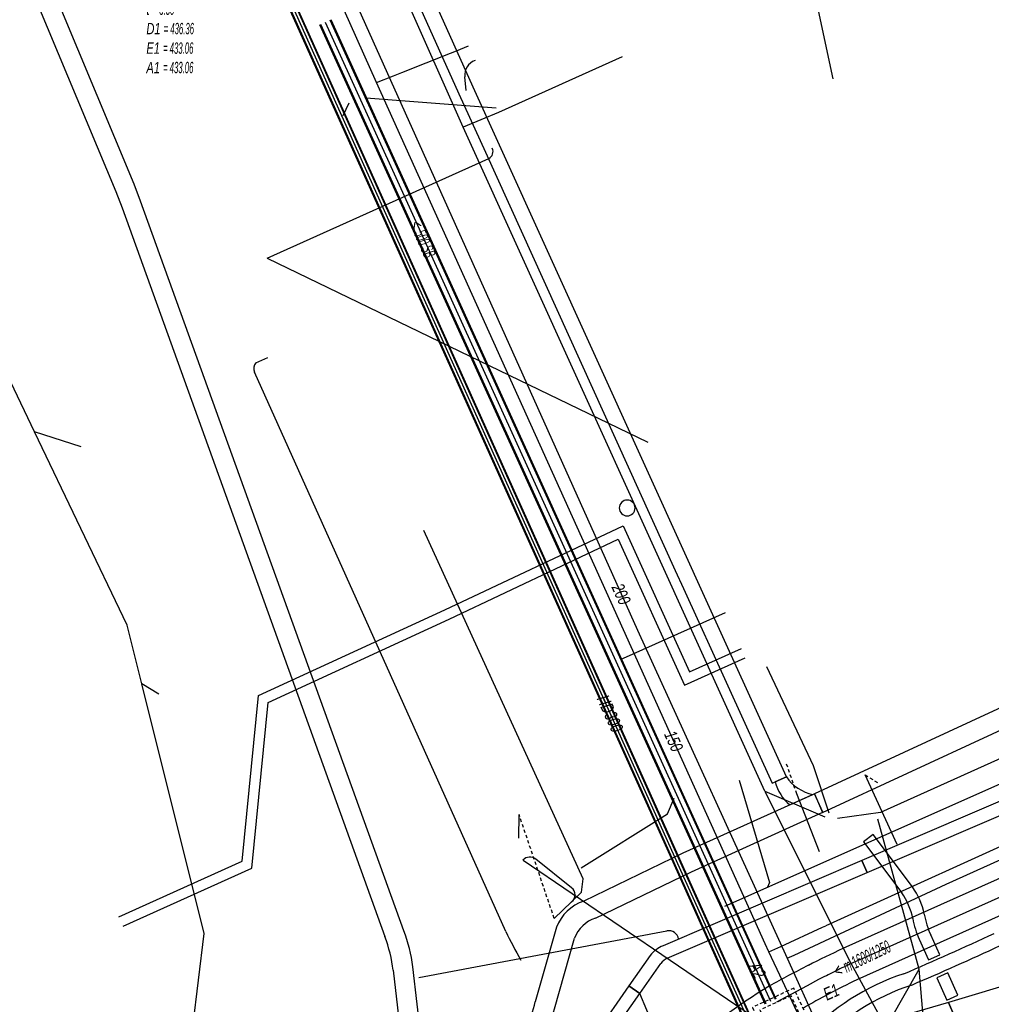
# Model space of a CAD drawing. Header units: metres. Extents: x 2695563 to 2696938, y 1260544 to 1262032.
# Tile 296 of 303: x 2696448 to 2696491, y 1261835 to 1261878. Entities that reach past the tile are written whole.
import ezdxf

# ---------------------------------------------------------------- set-up
doc = ezdxf.new("R2010")
doc.units = ezdxf.units.M
doc.linetypes.add('AUSGEZOGEN', pattern=[0])
doc.linetypes.add('STRICHLINIE2_S3', pattern=[0.25, 0.15, -0.1])
for name, color, linetype in [('AW_LK_ Haltung Text', 7, 'AUSGEZOGEN'), ('AW_LK_Ein-Auslauftext', 24, 'AUSGEZOGEN'), ('AW_LK_Haltung', 24, 'AUSGEZOGEN'), ('AW_LK_Normschacht Text', 24, 'AUSGEZOGEN'), ('AW_LK_Spezialbauwerk Detailpolygon', 24, 'AUSGEZOGEN'), ('AW_LK_Trasselinie', 24, 'AUSGEZOGEN'), ('EW_LK_Bauwerk_FL_Linie_Punkt', 1, 'AUSGEZOGEN'), ('EW_LK_Trasseabs', 1, 'AUSGEZOGEN'), ('EW_LK_Trasserand', 1, 'AUSGEZOGEN'), ('FM_LK_SW_TRASSEKANTE', 94, 'AUSGEZOGEN'), ('FW_LK_Bauwerk_Linie', 200, 'AUSGEZOGEN'), ('FW_LK_Leitung', 200, 'AUSGEZOGEN'), ('GA_LK_Leitung', 32, 'AUSGEZOGEN'), ('GA_LK_Leitung_Text', 32, 'AUSGEZOGEN'), ('WA_LK_Leitung', 171, 'AUSGEZOGEN'), ('WA_LK_Leitung_Text', 171, 'AUSGEZOGEN')]:
    doc.layers.add(name, color=color, linetype=linetype)
doc.styles.add('ARIAL', font='arial.ttf')
pattern_1 = [(0, (2708005, 1273150), (6075, 6075), [6075, -6075]), (90, (2708005, 1273150), (-6075, 6075), [6075, -6075])]

# ---------------------------------------------------------------- blocks, each defined once
blk = doc.blocks.new('COMPLEXOBJECT_1552')
at = {"layer": 'AW_LK_Haltung', "color": 24, "linetype": 'AUSGEZOGEN', "transparency": 33554687}
for points in [[(6497.45, 11842.578), (6485.423, 11837.206), (6483.92, 11836.535)], [(6482.54, 11835.851), (6482.031, 11835.582), (6481.526, 11835.306), (6480.672, 11834.847)]]:
    blk.add_lwpolyline(points, dxfattribs=at)
for centre, radius, start, end in [((6499.604, 11803.304), 36.746, 115.2659, 116.4668), ((6499.549, 11803.125), 36.882, 116.2663, 117.4627)]:
    blk.add_arc(centre, radius, start, end, dxfattribs=at)
blk = doc.blocks.new('COMPLEXOBJECT_1589')
at = {"layer": 'FW_LK_Bauwerk_Linie', "color": 200, "linetype": 'AUSGEZOGEN', "transparency": 33554687}
for start, end in [(90, 270), (270, 90)]:
    blk.add_arc((6474.064, 11856.738), 0.35, start, end, dxfattribs=at)
blk = doc.blocks.new('COMPLEXOBJECT_1675')
at = {"layer": 'EW_LK_Trasserand', "color": 1, "linetype": 'AUSGEZOGEN', "transparency": 33554687}
blk.add_line((6475.839, 11836.797), (6484.691, 11840.596), dxfattribs=at)
for points in [[(6484.691, 11840.596), (6484.458, 11841.132), (6475.657, 11837.353)], [(6475.078, 11836.921), (6474.142, 11835.576), (6474.622, 11835.242), (6475.547, 11836.572)]]:
    blk.add_lwpolyline(points, dxfattribs=at)
for centre, radius, start, end in [((6476.161, 11836.074), 1.375, 111.4938, 141.9605), ((6476.121, 11836.129), 0.725, 112.8945, 142.3374)]:
    blk.add_arc(centre, radius, start, end, dxfattribs=at)
blk = doc.blocks.new('COMPLEXOBJECT_1716')
at = {"layer": 'EW_LK_Trasserand', "color": 1, "linetype": 'AUSGEZOGEN', "transparency": 33554687}
blk.add_line((6488.718, 11833.833), (6491.928, 11834.819), dxfattribs=at)
for points in [[(6493.88, 11835.535), (6499.624, 11838.098), (6499.184, 11839.07), (6493.481, 11836.518)], [(6491.588, 11835.823), (6488.297, 11834.841), (6488.718, 11833.833)]]:
    blk.add_lwpolyline(points, dxfattribs=at)
for centre, radius, start, end in [((6486.588, 11852.368), 17.284, 286.8161, 293.5046), ((6486.842, 11851.704), 17.634, 286.7635, 293.5229)]:
    blk.add_arc(centre, radius, start, end, dxfattribs=at)
blk = doc.blocks.new('COMPLEXOBJECT_1719')
at = {"layer": 'EW_LK_Trasserand', "color": 1, "linetype": 'AUSGEZOGEN', "transparency": 33554687}
blk.add_line((6468.862, 11816.402), (6475.739, 11827.843), dxfattribs=at)
for points in [[(6481.427, 11832.107), (6488.567, 11834.193), (6488.297, 11834.841), (6481.108, 11832.744)], [(6475.21, 11828.321), (6468.232, 11816.712), (6468.862, 11816.402)]]:
    blk.add_lwpolyline(points, dxfattribs=at)
for centre, radius, start, end in [((6484.012, 11822.728), 10.428, 106.1668, 147.5667), ((6484.23, 11822.442), 10.064, 106.1741, 147.5399)]:
    blk.add_arc(centre, radius, start, end, dxfattribs=at)
blk = doc.blocks.new('COMPLEXOBJECT_1720')
at = {"layer": 'EW_LK_Trasserand', "color": 1, "linetype": 'AUSGEZOGEN', "transparency": 33554687}
blk.add_line((6487.902, 11836.953), (6487.503, 11837.83), dxfattribs=at)
for points in [[(6486.693, 11839.957), (6484.954, 11842.279), (6484.523, 11841.953), (6486.221, 11839.689)], [(6486.998, 11837.636), (6487.411, 11836.729), (6487.902, 11836.953)]]:
    blk.add_lwpolyline(points, dxfattribs=at)
for centre, radius, start, end in [((6484.246, 11838.184), 3.022, 10.7158, 35.921), ((6483.913, 11838.022), 2.847, 10.8438, 35.8343), ((6491.209, 11839.498), 4.064, 190.6697, 204.2377), ((6490.689, 11839.299), 4.048, 190.549, 204.2581)]:
    blk.add_arc(centre, radius, start, end, dxfattribs=at)
blk = doc.blocks.new('COMPLEXOBJECT_1721')
at = {"layer": 'EW_LK_Trasserand', "color": 1, "linetype": 'AUSGEZOGEN', "transparency": 33554687}
for points in [[(6435.171, 11908.324), (6442.359, 11892.422), (6451.411, 11870.75), (6451.69, 11870.022), (6463.333, 11837.756)], [(6464.177, 11838.01), (6452.515, 11870.329), (6452.228, 11871.077), (6443.166, 11892.772), (6436.419, 11907.701)], [(6463.696, 11836.264), (6464.84, 11826.395), (6465.714, 11826.496), (6464.564, 11836.419)]]:
    blk.add_lwpolyline(points, dxfattribs=at)
for centre, radius, start, end in [((6457.893, 11835.639), 6.717, 6.6704, 20.6722), ((6457.42, 11835.527), 6.32, 6.6962, 20.6523)]:
    blk.add_arc(centre, radius, start, end, dxfattribs=at)
blk = doc.blocks.new('COMPLEXOBJECT_1')
at = {"layer": 'EW_LK_Trasserand', "lineweight": 18, "transparency": 33554687}
h = blk.add_hatch(dxfattribs=at)
h.set_pattern_fill('MUSTER', color=1, scale=6075, style=0, pattern_type=2)
h.set_pattern_definition([(0, (12150, 12150), (6075, 6075), [6075, -6075]), (90, (12150, 12150), (-6075, 6075), [6075, -6075])])
h.paths.add_polyline_path([(626.871, 821.092), (652.353, 845.592), (652.047, 845.474), (651.741, 845.353), (651.435, 845.231), (651.13, 845.106), (650.827, 844.98), (650.523, 844.851), (650.221, 844.721), (649.92, 844.588), (649.619, 844.454), (649.319, 844.318), (649.021, 844.179), (648.723, 844.039), (648.426, 843.897), (648.13, 843.753), (647.834, 843.607), (647.54, 843.459), (647.247, 843.309), (646.955, 843.158), (646.664, 843.004), (646.374, 842.849), (646.084, 842.691), (645.796, 842.532), (645.509, 842.371), (645.223, 842.208), (644.938, 842.043), (644.663, 841.895), (644.388, 841.747), (644.113, 841.6), (643.837, 841.454), (643.562, 841.308), (643.285, 841.163), (643.009, 841.018), (642.732, 840.874), (642.455, 840.73), (642.178, 840.587), (641.9, 840.444), (641.622, 840.302), (641.344, 840.161), (641.066, 840.02), (640.787, 839.879), (640.508, 839.739), (640.229, 839.6), (639.949, 839.461), (639.669, 839.323), (639.389, 839.186), (639.109, 839.049), (638.828, 838.912), (638.547, 838.776), (638.266, 838.641), (637.984, 838.506), (637.703, 838.372), (637.421, 838.238), (637.138, 838.105), (636.856, 837.972), (636.573, 837.84), (636.29, 837.709), (636.161, 837.65), (636.033, 837.59), (635.904, 837.531), (635.775, 837.472), (635.646, 837.413), (635.517, 837.354), (635.388, 837.296), (635.259, 837.237), (635.13, 837.179), (635.001, 837.12), (634.871, 837.062), (634.742, 837.004), (634.613, 836.946), (634.484, 836.888), (634.354, 836.83), (634.225, 836.772), (634.095, 836.715), (633.966, 836.657), (633.836, 836.6), (633.706, 836.543), (633.577, 836.485), (633.447, 836.428), (633.317, 836.371), (633.187, 836.315), (633.057, 836.258), (632.927, 836.201), (632.797, 836.145), (632.667, 836.088), (632.537, 836.032), (632.407, 835.976), (632.277, 835.92), (631.959, 835.809), (631.645, 835.688), (631.334, 835.557), (631.028, 835.415), (630.727, 835.265), (630.431, 835.104), (630.14, 834.934), (629.855, 834.755), (629.575, 834.567), (629.302, 834.37), (629.035, 834.165), (628.775, 833.951), (628.522, 833.728), (628.276, 833.498), (628.037, 833.26), (627.807, 833.014), (627.584, 832.761), (627.37, 832.502), (627.164, 832.235), (626.966, 831.962), (626.778, 831.683), (626.598, 831.398), (626.428, 831.107), (626.267, 830.811), (626.116, 830.51), (625.975, 830.204), (625.843, 829.894), (625.722, 829.58), (625.61, 829.262), (625.509, 828.94), (625.418, 828.616), (625.354, 828.365), (625.296, 828.113), (625.245, 827.859), (625.199, 827.604), (625.16, 827.348), (625.127, 827.092), (625.101, 826.834), (625.08, 826.576), (625.066, 826.317), (625.058, 826.059), (625.057, 825.8), (625.062, 825.541), (625.073, 825.282), (625.091, 825.024), (625.115, 824.766), (625.145, 824.509), (625.181, 824.253), (625.224, 823.998), (625.273, 823.743), (625.328, 823.49), (625.389, 823.239), (625.456, 822.989), (625.53, 822.741), (625.609, 822.494), (625.695, 822.25), (625.786, 822.008), (625.883, 821.768), (625.986, 821.53), (626.095, 821.295), (626.21, 821.063), (626.33, 820.834)], flags=0)
blk = doc.blocks.new('COMPLEXOBJECT_1850')
at = {"layer": 'EW_LK_Trasserand', "color": 1, "linetype": 'AUSGEZOGEN', "transparency": 33554687}
for centre, radius, start, end in [((6420.879, 11988.27), 165.631, 293.2674, 294.78734), ((6489.612, 11826.134), 10.509, 108.3296, 165.2697)]:
    blk.add_arc(centre, radius, start, end, dxfattribs=at)
blk = doc.blocks.new('COMPLEXOBJECT_1851')
at = {"layer": 'EW_LK_Trasserand', "color": 1, "linetype": 'AUSGEZOGEN', "transparency": 33554687}
for p, q in [((6470.931, 11838.175), (6469.992, 11834.863)), ((6470.842, 11834.561), (6471.729, 11837.693))]:
    blk.add_line(p, q, dxfattribs=at)
for points in [[(6472.655, 11838.575), (6476.915, 11840.631), (6482.721, 11843.261), (6482.35, 11844.081), (6476.533, 11841.447), (6472.137, 11839.325)], [(6469.042, 11832.648), (6466.814, 11829.063), (6462.772, 11822.246), (6461.728, 11820.709), (6462.491, 11820.231)], [(6462.491, 11820.231), (6463.532, 11821.764), (6467.584, 11828.595), (6469.842, 11832.23)]]:
    blk.add_lwpolyline(points, dxfattribs=at)
for centre, radius, start, end in [((6472.768, 11837.456), 1.973, 108.6555, 158.6213), ((6473.14, 11837.139), 1.516, 108.6523, 158.5595), ((6462.273, 11836.862), 7.974, 328.0934, 345.4782), ((6462.66, 11836.691), 8.455, 328.1538, 345.4075)]:
    blk.add_arc(centre, radius, start, end, dxfattribs=at)
blk = doc.blocks.new('COMPLEXOBJECT_1852')
at = {"layer": 'EW_LK_Trasserand', "color": 1, "linetype": 'AUSGEZOGEN', "transparency": 33554687}
for p, q in [((6481.112, 11844.837), (6480.611, 11844.609)), ((6481.265, 11843.589), (6482.285, 11844.051))]:
    blk.add_line(p, q, dxfattribs=at)
for centre, radius, start, end in [((6482.66, 11845.879), 1.866, 213.949, 258.4007), ((6482.566, 11845.143), 2.027, 195.2772, 230.0569)]:
    blk.add_arc(centre, radius, start, end, dxfattribs=at)
blk = doc.blocks.new('COMPLEXOBJECT_2189')
at = {"layer": 'EW_LK_Trasseabs', "color": 1, "linetype": 'AUSGEZOGEN', "transparency": 33554687}
blk.add_line((6458.123, 11867.799), (6467.933, 11872.213), dxfattribs=at)
blk.add_arc((6467.784, 11872.517), 0.338, 296.1291, 26.0151, dxfattribs=at)
blk = doc.blocks.new('COMPLEXOBJECT_2192')
at = {"layer": 'EW_LK_Trasseabs', "color": 1, "linetype": 'AUSGEZOGEN', "transparency": 33554687}
blk.add_line((6470.831, 11838.56), (6471.596, 11839.296), dxfattribs=at)
blk.add_arc((6471.379, 11839.611), 0.382, 304.6393, 54.8124, dxfattribs=at)
blk = doc.blocks.new('COMPLEXOBJECT_2202')
at = {"layer": 'EW_LK_Trasseabs', "color": 1, "linetype": 'AUSGEZOGEN', "transparency": 33554687}
blk.add_line((6466.926, 11875.225), (6466.867, 11875.827), dxfattribs=at)
blk.add_arc((6467.586, 11875.885), 0.722, 111.4014, 184.616, dxfattribs=at)
blk = doc.blocks.new('COMPLEXOBJECT_2280')
at = {"layer": 'EW_LK_Trasseabs', "color": 1, "linetype": 'AUSGEZOGEN', "transparency": 33554687}
for p, q in [((6457.616, 11863.16), (6458.144, 11863.401)), ((6468.681, 11837.988), (6457.562, 11862.756))]:
    blk.add_line(p, q, dxfattribs=at)
for centre, radius, start, end in [((6457.918, 11862.914), 0.39, 140.8446, 203.929), ((6492.738, 11849.839), 26.817, 206.2259, 209.2949)]:
    blk.add_arc(centre, radius, start, end, dxfattribs=at)
blk = doc.blocks.new('COMPLEXOBJECT_2821')
at = {"layer": 'EW_LK_Trasserand', "color": 1, "linetype": 'AUSGEZOGEN', "transparency": 33554687}
for centre, radius, start, end in [((6429.784, 11968.483), 144.533, 293.17395, 294.87318), ((6489.842, 11826.021), 10.105, 108.3512, 165.2593)]:
    blk.add_arc(centre, radius, start, end, dxfattribs=at)

msp = doc.modelspace()

# ---------------------------------------------------------------- hatches: boundary and pattern name
at = {"layer": 'EW_LK_Trasserand', "lineweight": 18, "transparency": 33554687}
h = msp.add_hatch(dxfattribs=at)
h.set_pattern_fill('MUSTER', color=1, scale=6075, style=0, pattern_type=2)
h.set_pattern_definition(pattern_1)
h.paths.add_polyline_path([(2696436.141, 1261908.134), (2696443.329, 1261892.232), (2696452.381, 1261870.56), (2696452.66, 1261869.832), (2696464.303, 1261837.566), (2696464.32, 1261837.519), (2696464.337, 1261837.473), (2696464.354, 1261837.426), (2696464.37, 1261837.379), (2696464.386, 1261837.332), (2696464.401, 1261837.285), (2696464.417, 1261837.238), (2696464.431, 1261837.19), (2696464.446, 1261837.143), (2696464.46, 1261837.095), (2696464.473, 1261837.047), (2696464.487, 1261836.999), (2696464.499, 1261836.951), (2696464.512, 1261836.903), (2696464.524, 1261836.855), (2696464.536, 1261836.807), (2696464.547, 1261836.759), (2696464.558, 1261836.71), (2696464.569, 1261836.662), (2696464.579, 1261836.613), (2696464.589, 1261836.564), (2696464.598, 1261836.516), (2696464.607, 1261836.467), (2696464.616, 1261836.418), (2696464.624, 1261836.369), (2696464.632, 1261836.32), (2696464.64, 1261836.271), (2696464.647, 1261836.222), (2696464.654, 1261836.173), (2696464.66, 1261836.123), (2696464.666, 1261836.074), (2696465.81, 1261826.205), (2696466.684, 1261826.306), (2696465.534, 1261836.229), (2696465.528, 1261836.282), (2696465.521, 1261836.334), (2696465.514, 1261836.387), (2696465.506, 1261836.439), (2696465.498, 1261836.491), (2696465.49, 1261836.544), (2696465.481, 1261836.596), (2696465.472, 1261836.648), (2696465.462, 1261836.7), (2696465.452, 1261836.752), (2696465.441, 1261836.804), (2696465.43, 1261836.856), (2696465.419, 1261836.907), (2696465.407, 1261836.959), (2696465.395, 1261837.011), (2696465.383, 1261837.062), (2696465.37, 1261837.113), (2696465.357, 1261837.165), (2696465.343, 1261837.216), (2696465.329, 1261837.267), (2696465.314, 1261837.318), (2696465.299, 1261837.369), (2696465.284, 1261837.419), (2696465.268, 1261837.47), (2696465.252, 1261837.52), (2696465.236, 1261837.571), (2696465.219, 1261837.621), (2696465.201, 1261837.671), (2696465.184, 1261837.721), (2696465.165, 1261837.77), (2696465.147, 1261837.82), (2696453.485, 1261870.139), (2696453.198, 1261870.887), (2696444.136, 1261892.582), (2696437.389, 1261907.511)], flags=0)
h = msp.add_hatch(dxfattribs=at)
h.set_pattern_fill('MUSTER', color=1, scale=6075, style=0, pattern_type=2)
h.set_pattern_definition(pattern_1)
h.paths.add_polyline_path([(2696482.082, 1261844.647), (2696478.157, 1261853.275), (2696477.803, 1261854.054), (2696469.381, 1261872.61), (2696468.215, 1261875.179), (2696462.811, 1261887.204), (2696456.824, 1261900.422), (2696456.633, 1261900.842), (2696455.996, 1261900.554), (2696456.229, 1261900.038), (2696462.173, 1261886.916), (2696467.577, 1261874.891), (2696468.75, 1261872.306), (2696477.161, 1261853.777), (2696477.52, 1261852.985), (2696481.445, 1261844.357)], flags=0)
h = msp.add_hatch(dxfattribs=at)
h.set_pattern_fill('MUSTER', color=1, scale=6075, style=0, pattern_type=2)
h.set_pattern_definition(pattern_1)
h.paths.add_polyline_path([(2696483.685, 1261843.068), (2696498.734, 1261850.025), (2696498.356, 1261850.841), (2696483.325, 1261843.893)], flags=0)
h = msp.add_hatch(dxfattribs=at)
h.set_pattern_fill('MUSTER', color=1, scale=6075, style=0, pattern_type=2)
h.set_pattern_definition(pattern_1)
h.paths.add_polyline_path([(2696501.115, 1261847.033), (2696500.884, 1261847.57), (2696485.428, 1261840.942), (2696485.661, 1261840.406)], flags=0)
h = msp.add_hatch(dxfattribs=at)
h.set_pattern_fill('MUSTER', color=1, scale=6075, style=0, pattern_type=2)
h.set_pattern_definition(pattern_1)
h.paths.add_polyline_path([(2696483.255, 1261843.861), (2696483.209, 1261843.871), (2696483.164, 1261843.882), (2696483.119, 1261843.894), (2696483.074, 1261843.908), (2696483.03, 1261843.922), (2696482.986, 1261843.938), (2696482.942, 1261843.954), (2696482.899, 1261843.972), (2696482.856, 1261843.991), (2696482.814, 1261844.011), (2696482.772, 1261844.032), (2696482.731, 1261844.054), (2696482.69, 1261844.077), (2696482.65, 1261844.101), (2696482.611, 1261844.126), (2696482.572, 1261844.152), (2696482.534, 1261844.179), (2696482.496, 1261844.207), (2696482.46, 1261844.236), (2696482.424, 1261844.265), (2696482.388, 1261844.296), (2696482.354, 1261844.328), (2696482.32, 1261844.36), (2696482.287, 1261844.393), (2696482.255, 1261844.427), (2696482.224, 1261844.462), (2696482.194, 1261844.497), (2696482.165, 1261844.534), (2696482.136, 1261844.571), (2696482.109, 1261844.609), (2696482.082, 1261844.647), (2696481.581, 1261844.419), (2696481.592, 1261844.381), (2696481.603, 1261844.343), (2696481.616, 1261844.305), (2696481.629, 1261844.268), (2696481.643, 1261844.23), (2696481.657, 1261844.193), (2696481.672, 1261844.157), (2696481.688, 1261844.12), (2696481.705, 1261844.084), (2696481.722, 1261844.049), (2696481.74, 1261844.013), (2696481.759, 1261843.978), (2696481.779, 1261843.944), (2696481.799, 1261843.91), (2696481.819, 1261843.876), (2696481.841, 1261843.842), (2696481.863, 1261843.809), (2696481.886, 1261843.777), (2696481.909, 1261843.745), (2696481.933, 1261843.713), (2696481.957, 1261843.682), (2696481.983, 1261843.651), (2696482.008, 1261843.621), (2696482.035, 1261843.591), (2696482.062, 1261843.562), (2696482.089, 1261843.534), (2696482.117, 1261843.506), (2696482.146, 1261843.478), (2696482.175, 1261843.451), (2696482.205, 1261843.425), (2696482.235, 1261843.399)], flags=0)
h = msp.add_hatch(dxfattribs=at)
h.set_pattern_fill('MUSTER', color=1, scale=6075, style=0, pattern_type=2)
h.set_pattern_definition(pattern_1)
h.paths.add_polyline_path([(2696463.461, 1261820.041), (2696464.502, 1261821.574), (2696468.554, 1261828.405), (2696470.812, 1261832.04), (2696470.855, 1261832.11), (2696470.897, 1261832.18), (2696470.939, 1261832.251), (2696470.98, 1261832.322), (2696471.02, 1261832.394), (2696471.06, 1261832.466), (2696471.099, 1261832.538), (2696471.137, 1261832.611), (2696471.174, 1261832.684), (2696471.211, 1261832.758), (2696471.247, 1261832.831), (2696471.282, 1261832.906), (2696471.317, 1261832.98), (2696471.351, 1261833.055), (2696471.384, 1261833.13), (2696471.416, 1261833.206), (2696471.448, 1261833.281), (2696471.479, 1261833.357), (2696471.509, 1261833.434), (2696471.538, 1261833.511), (2696471.567, 1261833.587), (2696471.595, 1261833.665), (2696471.622, 1261833.742), (2696471.648, 1261833.82), (2696471.674, 1261833.898), (2696471.699, 1261833.976), (2696471.723, 1261834.055), (2696471.746, 1261834.133), (2696471.769, 1261834.212), (2696471.791, 1261834.292), (2696471.812, 1261834.371), (2696472.699, 1261837.503), (2696472.715, 1261837.542), (2696472.732, 1261837.581), (2696472.751, 1261837.62), (2696472.77, 1261837.658), (2696472.79, 1261837.695), (2696472.812, 1261837.732), (2696472.834, 1261837.768), (2696472.858, 1261837.804), (2696472.882, 1261837.838), (2696472.908, 1261837.872), (2696472.934, 1261837.906), (2696472.962, 1261837.939), (2696472.99, 1261837.97), (2696473.019, 1261838.001), (2696473.049, 1261838.032), (2696473.08, 1261838.061), (2696473.112, 1261838.09), (2696473.144, 1261838.117), (2696473.177, 1261838.144), (2696473.211, 1261838.17), (2696473.246, 1261838.194), (2696473.281, 1261838.218), (2696473.317, 1261838.241), (2696473.354, 1261838.263), (2696473.391, 1261838.283), (2696473.429, 1261838.303), (2696473.467, 1261838.322), (2696473.506, 1261838.339), (2696473.545, 1261838.356), (2696473.585, 1261838.371), (2696473.625, 1261838.385), (2696477.885, 1261840.441), (2696483.691, 1261843.071), (2696483.32, 1261843.891), (2696477.503, 1261841.257), (2696473.107, 1261839.135), (2696473.055, 1261839.117), (2696473.003, 1261839.097), (2696472.952, 1261839.075), (2696472.901, 1261839.052), (2696472.851, 1261839.028), (2696472.802, 1261839.002), (2696472.754, 1261838.975), (2696472.706, 1261838.947), (2696472.659, 1261838.917), (2696472.613, 1261838.886), (2696472.568, 1261838.854), (2696472.524, 1261838.821), (2696472.48, 1261838.786), (2696472.438, 1261838.75), (2696472.397, 1261838.713), (2696472.357, 1261838.674), (2696472.318, 1261838.635), (2696472.28, 1261838.594), (2696472.243, 1261838.553), (2696472.207, 1261838.51), (2696472.173, 1261838.467), (2696472.14, 1261838.422), (2696472.108, 1261838.377), (2696472.077, 1261838.331), (2696472.048, 1261838.283), (2696472.02, 1261838.235), (2696471.993, 1261838.187), (2696471.968, 1261838.137), (2696471.944, 1261838.087), (2696471.922, 1261838.036), (2696471.901, 1261837.985), (2696470.962, 1261834.673), (2696470.942, 1261834.598), (2696470.921, 1261834.522), (2696470.9, 1261834.447), (2696470.878, 1261834.372), (2696470.855, 1261834.298), (2696470.831, 1261834.223), (2696470.807, 1261834.149), (2696470.782, 1261834.075), (2696470.756, 1261834.002), (2696470.73, 1261833.928), (2696470.702, 1261833.855), (2696470.675, 1261833.782), (2696470.646, 1261833.71), (2696470.617, 1261833.637), (2696470.586, 1261833.565), (2696470.556, 1261833.494), (2696470.524, 1261833.422), (2696470.492, 1261833.351), (2696470.459, 1261833.28), (2696470.426, 1261833.21), (2696470.391, 1261833.14), (2696470.357, 1261833.07), (2696470.321, 1261833), (2696470.285, 1261832.931), (2696470.248, 1261832.863), (2696470.21, 1261832.794), (2696470.172, 1261832.726), (2696470.133, 1261832.659), (2696470.093, 1261832.591), (2696470.053, 1261832.524), (2696470.012, 1261832.458), (2696467.784, 1261828.873), (2696463.742, 1261822.056), (2696462.698, 1261820.519)], flags=0)
h = msp.add_hatch(dxfattribs=at)
h.set_pattern_fill('MUSTER', color=1, scale=6075, style=0, pattern_type=2)
h.set_pattern_definition(pattern_1)
h.paths.add_polyline_path([(2696488.872, 1261836.763), (2696488.473, 1261837.64), (2696488.46, 1261837.668), (2696488.448, 1261837.697), (2696488.436, 1261837.725), (2696488.424, 1261837.754), (2696488.412, 1261837.783), (2696488.4, 1261837.812), (2696488.389, 1261837.84), (2696488.378, 1261837.869), (2696488.367, 1261837.899), (2696488.356, 1261837.928), (2696488.346, 1261837.957), (2696488.336, 1261837.986), (2696488.326, 1261838.016), (2696488.316, 1261838.045), (2696488.307, 1261838.075), (2696488.297, 1261838.104), (2696488.288, 1261838.134), (2696488.279, 1261838.164), (2696488.271, 1261838.194), (2696488.262, 1261838.223), (2696488.254, 1261838.253), (2696488.246, 1261838.283), (2696488.238, 1261838.313), (2696488.231, 1261838.344), (2696488.224, 1261838.374), (2696488.217, 1261838.404), (2696488.21, 1261838.434), (2696488.203, 1261838.465), (2696488.197, 1261838.495), (2696488.191, 1261838.526), (2696488.185, 1261838.556), (2696488.177, 1261838.598), (2696488.168, 1261838.64), (2696488.158, 1261838.682), (2696488.148, 1261838.724), (2696488.138, 1261838.765), (2696488.126, 1261838.806), (2696488.115, 1261838.848), (2696488.102, 1261838.889), (2696488.089, 1261838.93), (2696488.076, 1261838.97), (2696488.062, 1261839.011), (2696488.047, 1261839.051), (2696488.032, 1261839.091), (2696488.016, 1261839.131), (2696487.999, 1261839.171), (2696487.982, 1261839.21), (2696487.965, 1261839.249), (2696487.947, 1261839.288), (2696487.928, 1261839.327), (2696487.909, 1261839.365), (2696487.889, 1261839.403), (2696487.869, 1261839.441), (2696487.848, 1261839.478), (2696487.827, 1261839.516), (2696487.805, 1261839.552), (2696487.783, 1261839.589), (2696487.76, 1261839.625), (2696487.736, 1261839.661), (2696487.712, 1261839.697), (2696487.688, 1261839.732), (2696487.663, 1261839.767), (2696485.924, 1261842.089), (2696485.493, 1261841.763), (2696487.191, 1261839.499), (2696487.214, 1261839.466), (2696487.237, 1261839.433), (2696487.259, 1261839.4), (2696487.281, 1261839.367), (2696487.302, 1261839.333), (2696487.323, 1261839.298), (2696487.344, 1261839.264), (2696487.364, 1261839.229), (2696487.383, 1261839.194), (2696487.402, 1261839.159), (2696487.42, 1261839.123), (2696487.438, 1261839.088), (2696487.456, 1261839.051), (2696487.473, 1261839.015), (2696487.489, 1261838.979), (2696487.505, 1261838.942), (2696487.52, 1261838.905), (2696487.535, 1261838.868), (2696487.549, 1261838.83), (2696487.563, 1261838.793), (2696487.576, 1261838.755), (2696487.589, 1261838.717), (2696487.601, 1261838.679), (2696487.613, 1261838.64), (2696487.624, 1261838.602), (2696487.634, 1261838.563), (2696487.644, 1261838.524), (2696487.654, 1261838.485), (2696487.663, 1261838.446), (2696487.671, 1261838.407), (2696487.679, 1261838.368), (2696487.685, 1261838.337), (2696487.691, 1261838.307), (2696487.697, 1261838.276), (2696487.704, 1261838.246), (2696487.711, 1261838.215), (2696487.718, 1261838.185), (2696487.725, 1261838.154), (2696487.732, 1261838.124), (2696487.74, 1261838.094), (2696487.748, 1261838.063), (2696487.756, 1261838.033), (2696487.765, 1261838.003), (2696487.773, 1261837.973), (2696487.782, 1261837.943), (2696487.791, 1261837.913), (2696487.801, 1261837.883), (2696487.81, 1261837.854), (2696487.82, 1261837.824), (2696487.83, 1261837.794), (2696487.84, 1261837.765), (2696487.851, 1261837.736), (2696487.861, 1261837.706), (2696487.872, 1261837.677), (2696487.884, 1261837.648), (2696487.895, 1261837.619), (2696487.907, 1261837.59), (2696487.918, 1261837.561), (2696487.93, 1261837.532), (2696487.943, 1261837.503), (2696487.955, 1261837.475), (2696487.968, 1261837.446), (2696488.381, 1261836.539)], flags=0)
h = msp.add_hatch(dxfattribs=at)
h.set_pattern_fill('MUSTER', color=1, scale=6075, style=0, pattern_type=2)
h.set_pattern_definition(pattern_1)
h.paths.add_polyline_path([(2696485.661, 1261840.406), (2696485.428, 1261840.942), (2696476.627, 1261837.163), (2696476.605, 1261837.154), (2696476.583, 1261837.145), (2696476.562, 1261837.135), (2696476.54, 1261837.125), (2696476.519, 1261837.115), (2696476.498, 1261837.104), (2696476.477, 1261837.093), (2696476.457, 1261837.082), (2696476.436, 1261837.07), (2696476.416, 1261837.058), (2696476.396, 1261837.046), (2696476.376, 1261837.033), (2696476.357, 1261837.02), (2696476.337, 1261837.006), (2696476.318, 1261836.993), (2696476.299, 1261836.979), (2696476.281, 1261836.964), (2696476.262, 1261836.949), (2696476.244, 1261836.934), (2696476.226, 1261836.919), (2696476.208, 1261836.903), (2696476.191, 1261836.887), (2696476.174, 1261836.871), (2696476.157, 1261836.855), (2696476.141, 1261836.838), (2696476.125, 1261836.821), (2696476.109, 1261836.803), (2696476.093, 1261836.786), (2696476.078, 1261836.768), (2696476.063, 1261836.749), (2696476.048, 1261836.731), (2696475.112, 1261835.386), (2696475.592, 1261835.052), (2696476.517, 1261836.382), (2696476.524, 1261836.391), (2696476.532, 1261836.401), (2696476.54, 1261836.41), (2696476.548, 1261836.419), (2696476.556, 1261836.428), (2696476.564, 1261836.437), (2696476.572, 1261836.445), (2696476.581, 1261836.454), (2696476.589, 1261836.462), (2696476.598, 1261836.471), (2696476.607, 1261836.479), (2696476.616, 1261836.487), (2696476.625, 1261836.495), (2696476.634, 1261836.502), (2696476.644, 1261836.51), (2696476.653, 1261836.517), (2696476.663, 1261836.524), (2696476.673, 1261836.531), (2696476.683, 1261836.538), (2696476.693, 1261836.545), (2696476.703, 1261836.551), (2696476.713, 1261836.558), (2696476.723, 1261836.564), (2696476.734, 1261836.57), (2696476.744, 1261836.576), (2696476.755, 1261836.581), (2696476.765, 1261836.587), (2696476.776, 1261836.592), (2696476.787, 1261836.597), (2696476.798, 1261836.602), (2696476.809, 1261836.607)], flags=0)
h = msp.add_hatch(dxfattribs=at)
h.set_pattern_fill('MUSTER', color=1, scale=6075, style=0, pattern_type=2)
h.set_pattern_definition(pattern_1)
h.paths.add_polyline_path([(2696489.688, 1261833.643), (2696492.898, 1261834.629), (2696492.962, 1261834.648), (2696493.026, 1261834.668), (2696493.09, 1261834.688), (2696493.154, 1261834.708), (2696493.218, 1261834.729), (2696493.282, 1261834.75), (2696493.346, 1261834.77), (2696493.41, 1261834.792), (2696493.473, 1261834.813), (2696493.537, 1261834.835), (2696493.6, 1261834.857), (2696493.664, 1261834.879), (2696493.727, 1261834.901), (2696493.79, 1261834.924), (2696493.853, 1261834.947), (2696493.916, 1261834.97), (2696493.979, 1261834.993), (2696494.042, 1261835.017), (2696494.105, 1261835.041), (2696494.167, 1261835.065), (2696494.23, 1261835.089), (2696494.292, 1261835.113), (2696494.355, 1261835.138), (2696494.417, 1261835.163), (2696494.479, 1261835.189), (2696494.541, 1261835.214), (2696494.603, 1261835.24), (2696494.665, 1261835.266), (2696494.727, 1261835.292), (2696494.788, 1261835.318), (2696494.85, 1261835.345), (2696500.594, 1261837.908), (2696500.154, 1261838.88), (2696494.451, 1261836.328), (2696494.391, 1261836.302), (2696494.331, 1261836.277), (2696494.272, 1261836.251), (2696494.211, 1261836.226), (2696494.151, 1261836.201), (2696494.091, 1261836.176), (2696494.031, 1261836.152), (2696493.97, 1261836.128), (2696493.91, 1261836.104), (2696493.849, 1261836.08), (2696493.789, 1261836.056), (2696493.728, 1261836.033), (2696493.667, 1261836.01), (2696493.606, 1261835.987), (2696493.545, 1261835.964), (2696493.484, 1261835.942), (2696493.423, 1261835.919), (2696493.362, 1261835.898), (2696493.3, 1261835.876), (2696493.239, 1261835.854), (2696493.177, 1261835.833), (2696493.116, 1261835.812), (2696493.054, 1261835.791), (2696492.992, 1261835.771), (2696492.931, 1261835.75), (2696492.869, 1261835.73), (2696492.807, 1261835.71), (2696492.745, 1261835.691), (2696492.682, 1261835.671), (2696492.62, 1261835.652), (2696492.558, 1261835.633), (2696489.267, 1261834.651)], flags=0)
h = msp.add_hatch(dxfattribs=at)
h.set_pattern_fill('MUSTER', color=1, scale=6075, style=0, pattern_type=2)
h.set_pattern_definition(pattern_1)
h.paths.add_polyline_path([(2696489.679, 1261834.98), (2696489.231, 1261835.968), (2696488.74, 1261835.745), (2696489.187, 1261834.757)], flags=0)
h = msp.add_hatch(dxfattribs=at)
h.set_pattern_fill('MUSTER', color=1, scale=6075, style=0, pattern_type=2)
h.set_pattern_definition(pattern_1)
h.paths.add_polyline_path([(2696475.112, 1261835.386), (2696473.675, 1261833.324), (2696472.013, 1261830.618), (2696472.515, 1261830.32), (2696474.164, 1261833.004), (2696475.592, 1261835.052)], flags=0)
h = msp.add_hatch(dxfattribs=at)
h.set_pattern_fill('MUSTER', color=1, scale=6075, style=0, pattern_type=2)
h.set_pattern_definition(pattern_1)
h.paths.add_polyline_path([(2696469.832, 1261816.212), (2696476.709, 1261827.653), (2696476.837, 1261827.849), (2696476.97, 1261828.043), (2696477.107, 1261828.233), (2696477.248, 1261828.419), (2696477.394, 1261828.603), (2696477.544, 1261828.783), (2696477.698, 1261828.96), (2696477.856, 1261829.132), (2696478.019, 1261829.302), (2696478.185, 1261829.467), (2696478.355, 1261829.628), (2696478.528, 1261829.786), (2696478.706, 1261829.939), (2696478.886, 1261830.088), (2696479.071, 1261830.233), (2696479.258, 1261830.374), (2696479.449, 1261830.51), (2696479.643, 1261830.642), (2696479.84, 1261830.769), (2696480.039, 1261830.891), (2696480.242, 1261831.009), (2696480.447, 1261831.122), (2696480.655, 1261831.23), (2696480.865, 1261831.334), (2696481.078, 1261831.432), (2696481.293, 1261831.526), (2696481.51, 1261831.614), (2696481.729, 1261831.698), (2696481.95, 1261831.776), (2696482.173, 1261831.849), (2696482.397, 1261831.917), (2696489.537, 1261834.003), (2696489.267, 1261834.651), (2696482.078, 1261832.554), (2696481.845, 1261832.484), (2696481.614, 1261832.408), (2696481.385, 1261832.327), (2696481.158, 1261832.24), (2696480.933, 1261832.148), (2696480.71, 1261832.051), (2696480.49, 1261831.949), (2696480.272, 1261831.842), (2696480.056, 1261831.73), (2696479.843, 1261831.612), (2696479.633, 1261831.49), (2696479.426, 1261831.363), (2696479.222, 1261831.231), (2696479.021, 1261831.095), (2696478.823, 1261830.953), (2696478.628, 1261830.808), (2696478.437, 1261830.657), (2696478.25, 1261830.503), (2696478.066, 1261830.343), (2696477.886, 1261830.18), (2696477.71, 1261830.013), (2696477.538, 1261829.841), (2696477.369, 1261829.666), (2696477.205, 1261829.486), (2696477.046, 1261829.303), (2696476.89, 1261829.117), (2696476.739, 1261828.926), (2696476.592, 1261828.732), (2696476.45, 1261828.535), (2696476.313, 1261828.335), (2696476.18, 1261828.131), (2696469.202, 1261816.522)], flags=0)

# ---------------------------------------------------------------- linework, layer by layer
at = {"layer": 'AW_LK_Haltung', "linetype": 'AUSGEZOGEN', "transparency": 33554687}
for p, q in [((2696481.598, 1261834.781), (2696461.883, 1261878.146)), ((2696481.617, 1261834.789), (2696461.902, 1261878.154)), ((2696481.635, 1261834.798), (2696461.92, 1261878.163)), ((2696481.143, 1261834.574), (2696461.428, 1261877.939)), ((2696481.161, 1261834.582), (2696461.446, 1261877.948)), ((2696481.18, 1261834.591), (2696461.465, 1261877.956))]:
    msp.add_line(p, q, dxfattribs=at)
at = {"layer": 'AW_LK_Haltung', "color": 255, "transparency": 33554687}
msp.add_line((2696481.389, 1261834.686), (2696461.674, 1261878.051), dxfattribs=at)
at = {"layer": 'AW_LK_Haltung', "color": 24, "linetype": 'AUSGEZOGEN', "transparency": 33554687}
for p, q in [((2696469.232, 1261874.249), (2696463.469, 1261874.689)), ((2696462.45, 1261873.933), (2696462.719, 1261874.484)), ((2696450.852, 1261859.249), (2696448.785, 1261859.921)), ((2696479.378, 1261851.901), (2696474.72, 1261849.825)), ((2696454.294, 1261848.296), (2696453.534, 1261848.757)), ((2696454.707, 1261824.728), (2696456.294, 1261837.708))]:
    msp.add_line(p, q, dxfattribs=at)
for points in [[(2696484.155, 1261875.543), (2696483.5, 1261878.573), (2696483.196, 1261878.737)], [(2696452.884, 1261851.362), (2696448.785, 1261859.921), (2696444.723, 1261868.404)], [(2696456.294, 1261837.708), (2696453.534, 1261848.757), (2696452.884, 1261851.362)], [(2696497.55, 1261848.368), (2696496.85, 1261846.671), (2696479.337, 1261838.902)], [(2696479.992, 1261844.488), (2696481.329, 1261839.965), (2696481.238, 1261839.732)], [(2696473, 1261840.612), (2696476.817, 1261843.001), (2696477.116, 1261843.692)]]:
    msp.add_lwpolyline(points, dxfattribs=at)
at = {"layer": 'AW_LK_Spezialbauwerk Detailpolygon', "color": 24, "linetype": 'STRICHLINIE2_S3', "transparency": 33554687}
for points in [[(2696480.578, 1261834.433), (2696481.454, 1261832.545), (2696483.286, 1261833.396), (2696482.41, 1261835.283), (2696480.578, 1261834.433)], [(2696482.288, 1261834.951), (2696480.91, 1261834.311), (2696481.576, 1261832.877), (2696482.954, 1261833.517), (2696482.288, 1261834.951)]]:
    msp.add_lwpolyline(points, close=True, dxfattribs=at)
at = {"layer": 'AW_LK_Trasselinie', "color": 24, "linetype": 'AUSGEZOGEN', "transparency": 33554687}
msp.add_line((2696497.843, 1261841.309), (2696485.2, 1261835.654), dxfattribs=at)
msp.add_lwpolyline([(2696499.627, 1261842.88), (2696498.813, 1261843.401), (2696484.578, 1261837.035)], dxfattribs=at)
for centre, radius, start, end in [((2696504.394, 1261794.343), 47.066, 114.899, 116.9593), ((2696505.37, 1261792.314), 49.318, 116.9015, 119.1922), ((2696492.659, 1261816.379), 22.119, 120.8522, 133.6411), ((2696502.944, 1261799.15), 40.588, 115.9239, 117.9013), ((2696501.639, 1261801.708), 37.717, 117.9681, 119.9054)]:
    msp.add_arc(centre, radius, start, end, dxfattribs=at)
at = {"layer": 'EW_LK_Bauwerk_FL_Linie_Punkt', "color": 1, "linetype": 'AUSGEZOGEN', "transparency": 33554687}
msp.add_line((2696467.612, 1261863.49), (2696475.951, 1261859.459), dxfattribs=at)
at = {"layer": 'EW_LK_Trasseabs', "color": 1, "linetype": 'AUSGEZOGEN', "transparency": 33554687}
for p, q in [((2696459.093, 1261867.609), (2696467.612, 1261863.49)), ((2696473.085, 1261840.126), (2696466.033, 1261855.555)), ((2696486.984, 1261841.65), (2696485.566, 1261844.729)), ((2696483.545, 1261841.32), (2696482.544, 1261843.882)), ((2696470.229, 1261841.92), (2696470.243, 1261842.975)), ((2696470.418, 1261840.951), (2696482.095, 1261833.026)), ((2696472.569, 1261839.733), (2696470.987, 1261840.998)), ((2696473.009, 1261839.527), (2696473.085, 1261840.126)), ((2696472.566, 1261839.106), (2696473.009, 1261839.527)), ((2696465.81, 1261835.758), (2696476.79, 1261837.818)), ((2696479.789, 1261825.136), (2696475.592, 1261835.052))]:
    msp.add_line(p, q, dxfattribs=at)
at = {"layer": 'EW_LK_Trasseabs', "color": 1, "linetype": 'STRICHLINIE2_S3', "transparency": 33554687}
for p, q in [((2696482.544, 1261843.882), (2696482.089, 1261845.214)), ((2696485.566, 1261844.729), (2696486.175, 1261844.35)), ((2696471.801, 1261838.37), (2696470.243, 1261842.975))]:
    msp.add_line(p, q, dxfattribs=at)
at = {"layer": 'EW_LK_Trasseabs', "color": 1, "linetype": 'AUSGEZOGEN', "transparency": 33554687}
for centre, radius, start, end in [((2696470.727, 1261840.675), 0.415, 51.2198, 138.2241), ((2696476.873, 1261837.38), 0.446, 10.5209, 100.7421)]:
    msp.add_arc(centre, radius, start, end, dxfattribs=at)
at = {"layer": 'EW_LK_Trasserand', "color": 1, "linetype": 'AUSGEZOGEN', "transparency": 33554687}
for points in [[(2696457.365, 1261897.531), (2696462.173, 1261886.916), (2696467.577, 1261874.891), (2696468.75, 1261872.306), (2696477.161, 1261853.777), (2696477.52, 1261852.985), (2696481.445, 1261844.357), (2696482.082, 1261844.647)], [(2696482.082, 1261844.647), (2696478.157, 1261853.275), (2696477.803, 1261854.054), (2696469.381, 1261872.61), (2696468.215, 1261875.179), (2696462.811, 1261887.204), (2696458.358, 1261897.034)]]:
    msp.add_lwpolyline(points, dxfattribs=at)
for points in [[(2696483.685, 1261843.068), (2696498.734, 1261850.025), (2696498.356, 1261850.841), (2696483.325, 1261843.893), (2696483.685, 1261843.068)], [(2696501.115, 1261847.033), (2696500.884, 1261847.57), (2696485.428, 1261840.942), (2696485.661, 1261840.406), (2696501.115, 1261847.033)], [(2696489.679, 1261834.98), (2696489.231, 1261835.968), (2696488.74, 1261835.745), (2696489.187, 1261834.757), (2696489.679, 1261834.98)], [(2696475.112, 1261835.386), (2696473.675, 1261833.324), (2696472.013, 1261830.618), (2696472.515, 1261830.32), (2696474.164, 1261833.004), (2696475.592, 1261835.052), (2696475.112, 1261835.386)]]:
    msp.add_lwpolyline(points, close=True, dxfattribs=at)
at = {"layer": 'FM_LK_SW_TRASSEKANTE', "color": 94, "linetype": 'AUSGEZOGEN', "transparency": 33554687}
for p, q in [((2696467.764, 1261873.411), (2696460.312, 1261890.207)), ((2696481.127, 1261844.009), (2696467.764, 1261873.411)), ((2696481.127, 1261844.009), (2696483.78, 1261842.875)), ((2696487.96, 1261836.12), (2696486.138, 1261842.768))]:
    msp.add_line(p, q, dxfattribs=at)
for points in [[(2696474.804, 1261876.528), (2696469.335, 1261874.06), (2696467.764, 1261873.411)], [(2696507.638, 1261852.868), (2696493.503, 1261846.329), (2696486.248, 1261843.06), (2696484.353, 1261842.798)], [(2696481.202, 1261849.533), (2696483.262, 1261845.14), (2696483.961, 1261843.041)], [(2696481.127, 1261844.009), (2696484.83, 1261836.58), (2696487.556, 1261831.584)], [(2696475, 1261813.83), (2696478.77, 1261819.97), (2696487.96, 1261836.12)], [(2696490.103, 1261826.281), (2696488.511, 1261829.711), (2696487.96, 1261836.12)]]:
    msp.add_lwpolyline(points, dxfattribs=at)
at = {"layer": 'FW_LK_Leitung', "color": 200, "linetype": 'AUSGEZOGEN', "transparency": 33554687}
for points in [[(2696452.521, 1261838.441), (2696457.98, 1261840.905), (2696458.703, 1261848.237), (2696466.951, 1261852.029), (2696474.854, 1261855.763), (2696477.792, 1261849.289), (2696480.089, 1261850.32)], [(2696452.706, 1261838.031), (2696458.402, 1261840.602), (2696459.126, 1261847.936), (2696467.141, 1261851.621), (2696474.633, 1261855.161), (2696477.568, 1261848.695), (2696480.264, 1261849.905)]]:
    msp.add_lwpolyline(points, dxfattribs=at)
at = {"layer": 'GA_LK_Leitung', "linetype": 'AUSGEZOGEN', "transparency": 33554687}
for p, q in [((2696450.277, 1261901.186), (2696477.38, 1261840.862)), ((2696450.294, 1261901.193), (2696477.397, 1261840.87)), ((2696450.311, 1261901.201), (2696477.414, 1261840.877)), ((2696450.003, 1261901.063), (2696477.106, 1261840.739)), ((2696450.02, 1261901.07), (2696477.123, 1261840.746)), ((2696450.037, 1261901.078), (2696477.14, 1261840.754)), ((2696477.106, 1261840.739), (2696482.202, 1261829.438)), ((2696477.123, 1261840.746), (2696482.219, 1261829.446)), ((2696477.14, 1261840.754), (2696482.236, 1261829.454)), ((2696477.38, 1261840.862), (2696482.476, 1261829.562)), ((2696477.397, 1261840.87), (2696482.493, 1261829.57)), ((2696477.414, 1261840.877), (2696482.51, 1261829.578))]:
    msp.add_line(p, q, dxfattribs=at)
at = {"layer": 'GA_LK_Leitung', "color": 255, "linetype": 'AUSGEZOGEN', "transparency": 33554687}
for p, q in [((2696450.157, 1261901.132), (2696477.26, 1261840.808)), ((2696477.26, 1261840.808), (2696482.356, 1261829.508))]:
    msp.add_line(p, q, dxfattribs=at)
at = {"layer": 'GA_LK_Leitung', "color": 32, "linetype": 'AUSGEZOGEN', "transparency": 33554687}
msp.add_line((2696482.118, 1261836.605), (2696484.3, 1261831.795), dxfattribs=at)
for points in [[(2696453.86, 1261899.282), (2696458.689, 1261888.552), (2696475.494, 1261851.129), (2696482.118, 1261836.605)], [(2696482.118, 1261836.605), (2696482.43, 1261836.751), (2696489.155, 1261839.888), (2696516.298, 1261852.137), (2696517.348, 1261854.339)]]:
    msp.add_lwpolyline(points, dxfattribs=at)
at = {"layer": 'WA_LK_Leitung', "color": 7, "linetype": 'AUSGEZOGEN', "transparency": 33554687}
for points in [[(2696481.309, 1261836.89), (2696481.147, 1261837.249), (2696479.865, 1261840.089), (2696463.936, 1261875.382), (2696460.507, 1261883.059), (2696457.903, 1261888.833), (2696454.771, 1261896.018), (2696453.125, 1261899.649)], [(2696463.936, 1261875.382), (2696464.679, 1261875.678), (2696465.053, 1261875.827), (2696467.213, 1261876.688), (2696467.467, 1261876.789), (2696468.006, 1261877.004)], [(2696516.16, 1261853.473), (2696515.706, 1261852.538), (2696510.437, 1261850.114), (2696493.971, 1261842.647), (2696483.826, 1261838.046)], [(2696481.309, 1261836.89), (2696481.836, 1261837.132), (2696483.685, 1261837.981), (2696483.826, 1261838.046)], [(2696483.912, 1261831.315), (2696483.42, 1261832.369), (2696482.689, 1261833.934), (2696482.438, 1261834.472), (2696481.91, 1261835.603), (2696481.309, 1261836.89)]]:
    msp.add_lwpolyline(points, dxfattribs=at)

# ---------------------------------------------------------------- block references
at = {"layer": 'AW_LK_Haltung', "color": 24, "linetype": 'AUSGEZOGEN', "lineweight": -3, "transparency": 33554687}
msp.add_blockref('COMPLEXOBJECT_1552', (2690000.97, 1249999.81), dxfattribs=at)
at = {"layer": 'EW_LK_Trasseabs', "color": 1, "linetype": 'AUSGEZOGEN', "lineweight": -3, "transparency": 33554687}
for name in ['COMPLEXOBJECT_2202', 'COMPLEXOBJECT_2189', 'COMPLEXOBJECT_2280', 'COMPLEXOBJECT_2192']:
    msp.add_blockref(name, (2690000.97, 1249999.81), dxfattribs=at)
at = {"layer": 'EW_LK_Trasserand', "color": 1, "linetype": 'AUSGEZOGEN', "lineweight": -3, "transparency": 33554687}
for name in ['COMPLEXOBJECT_1721', 'COMPLEXOBJECT_1850', 'COMPLEXOBJECT_2821', 'COMPLEXOBJECT_1852', 'COMPLEXOBJECT_1851', 'COMPLEXOBJECT_1720', 'COMPLEXOBJECT_1675', 'COMPLEXOBJECT_1716', 'COMPLEXOBJECT_1719']:
    msp.add_blockref(name, (2690000.97, 1249999.81), dxfattribs=at)
at = {"layer": 'EW_LK_Trasserand', "color": 1, "lineweight": 18, "transparency": 33554687}
msp.add_blockref('COMPLEXOBJECT_1', (2695855, 1261000), dxfattribs=at)
at = {"layer": 'FW_LK_Bauwerk_Linie', "color": 200, "linetype": 'AUSGEZOGEN', "lineweight": -3, "transparency": 33554687}
msp.add_blockref('COMPLEXOBJECT_1589', (2690000.97, 1249999.81), dxfattribs=at)

# ---------------------------------------------------------------- texts
at = {"layer": 'AW_LK_ Haltung Text', "color": 24, "transparency": 33554687, "char_height": 0.55705, "style": 'ARIAL'}
for s, insert, width, attachment_point, rotation in [('\\A1;{\\fArial|i1|b0;\\H0.557054;\\W0.700000;\\C24;< \\W0.490000;500 SB}\\P', (2696466.328, 1261867.67), 2.45674, 6, 293.7719), ('\\A1;{\\fArial|i1|b0;\\H0.557054;\\W0.700000;\\C24;< \\W0.490000;m 1600/1250}\\P', (2696485.43, 1261836.584), 3.85795, 5, 25.6158)]:
    msp.add_mtext(s, dxfattribs=dict(at, insert=insert, width=width, attachment_point=attachment_point, rotation=rotation))
at = {"layer": 'AW_LK_Ein-Auslauftext', "color": 24, "transparency": 33554687, "char_height": 0.55705, "style": 'ARIAL'}
for s, insert, width, attachment_point, rotation in [('\\A1;{\\fArial|i1|b0;\\H0.557054;\\W0.700000;\\C24;A2}\\P', (2696480.801, 1261836.076), 0.86376, 5, 296.5762), ('\\A1;{\\fArial|i1|b0;\\H0.557054;\\W0.700000;\\C24;E1}\\P', (2696483.877, 1261834.723), 0.85544, 7, 24.0678)]:
    msp.add_mtext(s, dxfattribs=dict(at, insert=insert, width=width, attachment_point=attachment_point, rotation=rotation))
at = {"layer": 'AW_LK_Normschacht Text', "color": 24, "transparency": 33554687, "insert": (2696453.74, 1261879.753), "char_height": 0.50641, "width": 2.8414, "attachment_point": 1, "line_spacing_factor": 1.024096, "style": 'ARIAL'}
msp.add_mtext('\\A1;{\\fArial|i1|b0;\\H0.506413;\\W0.695318;\\C24;42005}\\P{\\fArial|i1|b0;\\H0.505000;\\W0.695318;\\C24;t \\W0.486723;= 3.30}\\P{\\fArial|i1|b0;\\H0.505000;\\W0.695318;\\C24;D1 \\W0.486723;= 436.36}\\P{\\fArial|i1|b0;\\H0.505000;\\W0.695318;\\C24;E1 \\W0.486723;= 433.06}\\P{\\fArial|i1|b0;\\H0.505000;\\W0.695318;\\C24;A1 \\W0.486723;= 433.06}\\P', dxfattribs=at)
at = {"layer": 'GA_LK_Leitung_Text', "color": 32, "transparency": 33554687, "char_height": 0.55825, "attachment_point": 5, "style": 'ARIAL'}
for s, insert, width, rotation in [('\\A1;{\\fArial|i1|b0;\\H0.558250;\\W0.700000;\\C32;200}\\P', (2696474.768, 1261852.733), 1.11429, 294.1839), ('\\A1;{\\fArial|i1|b0;\\H0.558250;\\W0.700000;\\C32;HD300}\\P', (2696474.273, 1261847.441), 1.90938, 294.1938)]:
    msp.add_mtext(s, dxfattribs=dict(at, insert=insert, width=width, rotation=rotation))
at = {"layer": 'WA_LK_Leitung_Text', "color": 7, "transparency": 33554687, "insert": (2696477.09, 1261846.223), "char_height": 0.55426, "width": 1.10014, "attachment_point": 5, "rotation": 294.2919, "style": 'ARIAL'}
msp.add_mtext('\\A1;{\\fArial|i1|b0;\\H0.554263;\\W0.700000;\\C7;150}\\P', dxfattribs=at)

doc.saveas('drawing.dxf')
